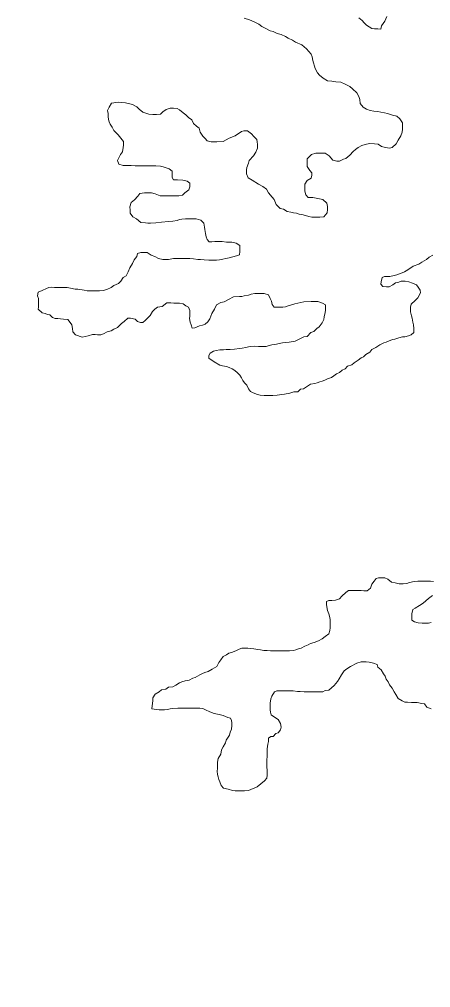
# Model space of a CAD drawing. Extents: x -1643653 to 4543381, y 1624270 to 13878484.
# Drawn here: x 587838 to 588518, y 8907107 to 8908709 of the extents above; entities that cross this region are included whole.
import ezdxf

# ---------------------------------------------------------------- set-up
doc = ezdxf.new("R2010")
doc.units = 0
doc.header["$LTSCALE"] = 200
doc.layers.add('1', color=7, linetype='Continuous', lineweight=13)
doc.layers.add('6', color=7, linetype='Continuous', lineweight=13)

msp = doc.modelspace()

# ---------------------------------------------------------------- linework, layer by layer
at = {"layer": '1', "lineweight": 25}
msp.add_spline([(814781, 9009175.5), (814787.2, 9009173.4), (814796.9, 9009173.4), (814799.4, 9009172.4), (814805.1, 9009174.5), (814805.6, 9009176.5), (814811.7, 9009179.5), (814811.7, 9009179.5), (814801.5, 9009181), (814790.7, 9009181.5), (814784.1, 9009183.1), (814777.4, 9009185.1), (814778.4, 9009175.5)], degree=3, dxfattribs=at)
at = {"layer": '6'}
for points in [[(588209.8, 8908711.3), (588218.8, 8908708.2), (588227.2, 8908704.2), (588234.2, 8908701.1), (588239.2, 8908697.1), (588245.7, 8908694.1), (588252.6, 8908690), (588257.6, 8908689), (588264.1, 8908685.9), (588271.1, 8908683.9), (588278.1, 8908680.8), (588282.6, 8908677.8), (588289.5, 8908674.7), (588295, 8908671.2), (588305, 8908667.1), (588313, 8908660.3), (588320.4, 8908651.3), (588322.4, 8908647.3), (588323.4, 8908641.3), (588324.8, 8908637.3), (588326.3, 8908631.8), (588327.3, 8908627.8), (588331.2, 8908620.7), (588334.7, 8908616.7), (588340.6, 8908611.7), (588347.6, 8908607.6), (588355.1, 8908607.1), (588361.6, 8908605.5), (588369.6, 8908605), (588377.1, 8908601.9), (588384.6, 8908597.8), (588389, 8908594.3), (588396.5, 8908587.8), (588399.4, 8908581.7), (588401.4, 8908576.7), (588401.8, 8908570.2), (588406.8, 8908563.7), (588412.3, 8908560.6), (588418.3, 8908558.6), (588424.3, 8908557.5), (588430.8, 8908556.5), (588435.8, 8908555.4), (588442.2, 8908554.4), (588447.2, 8908553.4), (588455.2, 8908550.8), (588462.7, 8908548.8), (588467.2, 8908544.7), (588472.1, 8908538.2), (588472.1, 8908534.2), (588472.1, 8908527.2), (588471.5, 8908522.7), (588469, 8908516.2), (588464.9, 8908509.2), (588461.4, 8908503.2), (588454.8, 8908497.2)], [(588446, 8908714.1), (588442.9, 8908706.1), (588437.3, 8908698.6), (588435.8, 8908693.1), (588431.3, 8908693.2), (588425.8, 8908693.7), (588421.3, 8908694.2), (588416.8, 8908696.8), (588412.3, 8908699.3), (588408.4, 8908703.3), (588404.9, 8908707.4), (588399.4, 8908711.4)], [(587990.2, 8908570.4), (587986, 8908563.7), (587983.4, 8908558.5), (587984.3, 8908553.3), (587984.3, 8908548.5), (587985.2, 8908543.7), (587986, 8908539.8), (587987.8, 8908535.8), (587991.3, 8908531), (587993.8, 8908525.3), (588001.3, 8908518.3), (588005.7, 8908512.7), (588010.2, 8908507.2), (588010.2, 8908501.2), (588009.6, 8908497.2), (588008.1, 8908490.2), (588005, 8908485.7), (588002, 8908480.2), (588000, 8908475.7), (588002.4, 8908469.7), (588009.4, 8908467.6), (588016.4, 8908467.1), (588022.9, 8908467.1), (588029.4, 8908467), (588036.4, 8908467), (588045.4, 8908466.9), (588052.4, 8908466.9), (588059.4, 8908466.8), (588063.4, 8908466.8), (588071.4, 8908466.2), (588075.9, 8908465.2), (588080.4, 8908463.7), (588085.4, 8908462.1), (588090.4, 8908458.1), (588090.3, 8908451.6), (588090.8, 8908447.6), (588092.8, 8908443.6), (588099.3, 8908443.5), (588108.3, 8908442.9), (588115.2, 8908441.4), (588119.7, 8908437.9), (588119.7, 8908431.9), (588118.1, 8908426.9), (588111.6, 8908421.9), (588107.6, 8908418.4), (588101.6, 8908417), (588093.1, 8908417), (588084.1, 8908417.1), (588075.1, 8908417.1), (588070.5, 8908417.2), (588062.6, 8908420.7), (588056.1, 8908422.3), (588050.1, 8908422.3), (588044.6, 8908422.3), (588037.1, 8908420.9), (588033.5, 8908416.4), (588028, 8908410.4), (588022.9, 8908406), (588020.4, 8908399), (588020.8, 8908393.5), (588020.8, 8908388.5), (588025.3, 8908382.4), (588031.7, 8908379.4), (588038.7, 8908373.3), (588046.2, 8908372.3), (588050.2, 8908372.2), (588054.7, 8908372.2), (588063.7, 8908372.7), (588072.7, 8908373.6), (588084.2, 8908374.5), (588091.7, 8908375.5), (588098.8, 8908376.4), (588102.8, 8908377.9), (588106.8, 8908378.4), (588112.8, 8908379.3), (588117.3, 8908379.3), (588124.3, 8908379.3), (588130.3, 8908379.2), (588137.8, 8908376.7), (588143.2, 8908372.1), (588144.2, 8908365.6), (588144.7, 8908361.6), (588145.6, 8908355.1), (588146.6, 8908349.1), (588148.5, 8908345.1), (588152, 8908341), (588156, 8908341), (588161, 8908341.5), (588165, 8908341.4), (588173.5, 8908341.4), (588180.5, 8908340.8), (588189.5, 8908340.3), (588196.5, 8908338.7), (588202.5, 8908335.2), (588202.5, 8908331.2), (588202.4, 8908325.2), (588201.9, 8908319.7), (588197.3, 8908318.2), (588184.8, 8908314.8), (588168.8, 8908311.4), (588163.8, 8908310.9)], [(588087.2, 8908562), (588080.7, 8908559.8), (588075, 8908555.9), (588071.2, 8908552.2), (588064.7, 8908551.7), (588058.7, 8908551.7), (588051.7, 8908552.3), (588046.8, 8908553.8), (588041.8, 8908555.4), (588035.8, 8908560.4), (588031.8, 8908564.4), (588024.8, 8908568), (588013.5, 8908571.1), (588000.9, 8908572.4), (587990.2, 8908570.4)], [(588454.8, 8908497.2), (588450.3, 8908496.3), (588443.8, 8908497.3), (588437.3, 8908498.9), (588431.8, 8908502.4), (588425.4, 8908503.4), (588417.3, 8908503.5), (588410.3, 8908502), (588404.8, 8908500.6), (588398.3, 8908497.1), (588394.3, 8908494.1), (588390.2, 8908490.7), (588384.7, 8908484.7), (588378.2, 8908479.2), (588374.1, 8908477.8), (588367.6, 8908474.3), (588363.1, 8908474.8), (588356.6, 8908476.4), (588350.2, 8908483.4), (588343.7, 8908487.5), (588336.7, 8908487.5), (588328.2, 8908487.6), (588321.2, 8908485.6), (588314.1, 8908478.6), (588314.1, 8908471.6), (588314, 8908465.6), (588318.5, 8908459.1), (588321.9, 8908455.1), (588321.9, 8908451.1), (588320.4, 8908446.6), (588314.3, 8908442.6), (588310.3, 8908436.6), (588310.3, 8908432.1), (588310.2, 8908425.1), (588311.7, 8908418.6), (588315.6, 8908414.5), (588323.6, 8908414.5), (588331.6, 8908412.9), (588340.1, 8908410.9), (588346.6, 8908404.8), (588347.5, 8908399.3), (588347.5, 8908394.8), (588347, 8908388.8), (588341.4, 8908382.3), (588334.9, 8908381.9), (588329.9, 8908381.9), (588321.9, 8908382), (588316.9, 8908383), (588307.4, 8908385.6), (588300.9, 8908387.1), (588296.4, 8908388.6), (588291.5, 8908388.9), (588287.1, 8908390), (588281.1, 8908391.5), (588274.7, 8908395.1), (588269.2, 8908396.1), (588262.7, 8908402.7), (588259.3, 8908411.2), (588256.3, 8908415.2), (588250.3, 8908422.3), (588246.9, 8908428.3), (588240.4, 8908432.9), (588233.4, 8908436.4), (588223, 8908443), (588216.5, 8908447.1), (588213.6, 8908453.6), (588213.6, 8908460.1), (588214.1, 8908464.1), (588216.7, 8908471.1), (588218.2, 8908475.6), (588225.3, 8908483.5), (588229.3, 8908489.5), (588231.9, 8908496), (588231.9, 8908502), (588231.5, 8908506.5), (588230.5, 8908510.6), (588225.5, 8908515.6), (588222.1, 8908519.6), (588215.1, 8908524.7), (588209.1, 8908524.7), (588205.1, 8908523.7), (588195, 8908516.3), (588185, 8908512.8), (588175, 8908506.9), (588164.4, 8908506.5), (588154.9, 8908506.5), (588148.5, 8908508.1), (588145, 8908512.1), (588141.5, 8908516.1), (588137.1, 8908522.7), (588135.1, 8908529.2), (588130.6, 8908532.7), (588125.6, 8908536.7), (588123, 8908542.8), (588117.8, 8908546.7), (588113, 8908551.1), (588108.6, 8908554.6), (588102.5, 8908559.4), (588098.6, 8908561.6), (588092.5, 8908562), (588087.2, 8908562)], [(588163.8, 8908310.9), (588157.3, 8908310.9), (588151.3, 8908311), (588143.3, 8908311.5), (588137.3, 8908311.6), (588132.8, 8908312.1), (588125.8, 8908313.2), (588119.8, 8908313.7), (588114.3, 8908313.7), (588110.3, 8908313.8), (588104.3, 8908313.8), (588098.3, 8908313.8), (588092.8, 8908313.4), (588084.2, 8908311.9), (588080.2, 8908312), (588074.8, 8908312), (588067.8, 8908313.5), (588061.8, 8908317.1), (588055.8, 8908319.1), (588049.3, 8908323.7), (588044.8, 8908323.7), (588038.8, 8908323.2), (588033.3, 8908321.8), (588032.3, 8908316.8), (588027.7, 8908311.3), (588024.7, 8908305.3), (588020.6, 8908298.3), (588017.6, 8908291.3), (588014.5, 8908284.8), (588009.5, 8908281.9), (588005.4, 8908275.9), (588001.4, 8908271.9), (587993.9, 8908269), (587989.3, 8908265.5), (587982.3, 8908262.5), (587976.3, 8908260.6), (587970.3, 8908260.1), (587966.3, 8908260.1), (587962.3, 8908260.2), (587957.8, 8908260.2), (587953.8, 8908260.2), (587949.8, 8908260.2), (587944.8, 8908261.3), (587934.2, 8908262.6), (587929.8, 8908262.6), (587922.3, 8908264.7), (587916.8, 8908265.7), (587910.8, 8908265.7), (587906.8, 8908265.8), (587902.3, 8908265.8), (587895.8, 8908265.8), (587890.2, 8908265.9), (587886.2, 8908265.4), (587882.2, 8908263.9), (587875.2, 8908260.4), (587868.7, 8908258), (587867.6, 8908252), (587869.1, 8908247.5), (587869.1, 8908241), (587869, 8908237), (587869, 8908233), (587868.5, 8908229.8)], [(588475.3, 8908291.3), (588480.8, 8908294.8), (588489.3, 8908300.7), (588498.9, 8908304.2), (588503.9, 8908307.2), (588511.9, 8908311.6), (588516, 8908315.6), (588522, 8908319.1)], [(588160, 8908142.7), (588169.5, 8908137.1), (588174, 8908136.1), (588180.5, 8908135), (588184.9, 8908133), (588189.9, 8908131), (588194.4, 8908128.4), (588198.9, 8908124.4), (588202.8, 8908120.4), (588205.3, 8908116.3), (588207.8, 8908111.8), (588210.2, 8908107.8), (588214.2, 8908103.8), (588216.7, 8908097.8), (588220.2, 8908093.7), (588224.6, 8908091.2), (588231.6, 8908088.6), (588236.1, 8908087.6), (588242.6, 8908087.1), (588246.6, 8908087), (588253.1, 8908087), (588257.1, 8908087), (588264.1, 8908087.4), (588272.1, 8908088.4), (588276.6, 8908089.3), (588285.2, 8908090.8), (588291.7, 8908093.2), (588298.7, 8908093.2), (588303.2, 8908097.2), (588307.7, 8908098.2), (588314.8, 8908102.1), (588319.8, 8908105.6), (588326.8, 8908107), (588330.8, 8908108), (588334.8, 8908109.5), (588338.8, 8908110.5), (588343.3, 8908112.4), (588347.9, 8908114.4), (588354.4, 8908116.9), (588358.4, 8908119.3), (588362.4, 8908122.8), (588367.5, 8908124.8), (588372, 8908128.8), (588377, 8908131.2), (588381, 8908135.2), (588388.1, 8908137.7), (588392.1, 8908141.2), (588398.6, 8908145.1), (588403.2, 8908149.1), (588407.2, 8908150.6), (588411.2, 8908154.6), (588417.7, 8908158.5), (588421.3, 8908163), (588427.8, 8908166.4), (588434.3, 8908170.9), (588440.9, 8908173.9), (588444.9, 8908175.3), (588448.9, 8908176.8), (588455.4, 8908179.3), (588459.4, 8908180.3), (588465.9, 8908182.2), (588471.9, 8908183.7), (588476, 8908184.2), (588482, 8908185.6), (588486, 8908187.1), (588490.5, 8908191.1), (588490.6, 8908197.6), (588490.1, 8908203.6), (588489.1, 8908208.1), (588487.7, 8908214.6), (588486.7, 8908218.6), (588485.3, 8908225.2), (588485.3, 8908229.2), (588485.3, 8908233.2), (588486.4, 8908238.2), (588492.9, 8908244.1), (588497.5, 8908248.6), (588501.5, 8908256.6), (588501.1, 8908261.1), (588498.1, 8908266.1), (588495.1, 8908270.2), (588488.6, 8908272.7), (588482.6, 8908274.7), (588476.2, 8908275.8), (588469.6, 8908275.8), (588465.6, 8908274.4), (588460.1, 8908273.4), (588456.1, 8908269.9), (588449.6, 8908266.4), (588445.6, 8908266.5), (588439.1, 8908267), (588436.1, 8908271), (588436.6, 8908275.1), (588438.2, 8908282.1), (588442.2, 8908283.5), (588450.7, 8908284), (588458.2, 8908285.4), (588462.7, 8908286.4), (588466.7, 8908287.9), (588471.2, 8908289.8), (588475.3, 8908291.3)], [(587962.8, 8908187.6), (587966.8, 8908187.5), (587972.2, 8908187.5), (587976.8, 8908189), (587982.8, 8908192.4), (587989.3, 8908193.9), (587993.8, 8908196.9), (587999.9, 8908199.3), (588006.9, 8908205.8), (588010.9, 8908209.3), (588017, 8908214.7), (588021.5, 8908214.7), (588029, 8908213.2), (588032.9, 8908209.1), (588037.9, 8908207.6), (588041.9, 8908207.6), (588046, 8908211), (588050, 8908215.5), (588054, 8908219), (588058.1, 8908226), (588062.1, 8908229.5), (588066.1, 8908232.9), (588074.2, 8908233.9), (588081.7, 8908240.3), (588088.2, 8908240.3), (588093.2, 8908239.8), (588097.7, 8908239.7), (588102.7, 8908239.7), (588108.7, 8908238.7), (588113.2, 8908235.1), (588117.7, 8908233.1), (588119.6, 8908227.6), (588119.6, 8908223.6), (588119.6, 8908218.1), (588119.5, 8908214.1), (588120.5, 8908208), (588122, 8908204), (588123.9, 8908198.5), (588127.9, 8908199), (588135.9, 8908201.9), (588140.5, 8908203.4), (588145, 8908204.9), (588149.5, 8908208.8), (588153, 8908213.8), (588156.1, 8908222.8), (588160.7, 8908229.8), (588164.2, 8908236.8), (588171.2, 8908240.8), (588176.8, 8908241.7), (588183.8, 8908245.7), (588192.3, 8908250.1), (588201.8, 8908250.6), (588205.8, 8908250.5), (588209.8, 8908251.5), (588216.9, 8908253), (588221.4, 8908254.4), (588227.4, 8908255.9), (588234.4, 8908255.9), (588238.9, 8908255.8), (588242.9, 8908255.8), (588249.9, 8908253.2), (588252.8, 8908247.2), (588254.8, 8908243.2), (588256.3, 8908237.7), (588259.2, 8908233.2)], [(588259.2, 8908233.2), (588267.7, 8908233.1), (588273.7, 8908233.1), (588278.2, 8908233.5), (588282.8, 8908235), (588293.8, 8908238.4), (588308.3, 8908241.8), (588320.8, 8908242.3), (588331.8, 8908242.2), (588339.3, 8908239.6), (588344.3, 8908237.1), (588344.3, 8908233.1), (588344.2, 8908228.1), (588343.7, 8908224.1), (588342.1, 8908217.1), (588341.6, 8908212.6), (588339.1, 8908207.1), (588334, 8908200.6), (588330, 8908197.6), (588325, 8908192.7), (588319.9, 8908191.2), (588313.9, 8908184.7), (588308.4, 8908183.8), (588300.8, 8908180.3), (588294.3, 8908176.8), (588284.3, 8908175.4), (588273.3, 8908174), (588267.8, 8908173), (588263.3, 8908171.6), (588255.8, 8908170.6), (588251.2, 8908169.6), (588246.2, 8908168.2), (588239.2, 8908168.2), (588233.2, 8908168.2), (588226.7, 8908168.3), (588220.7, 8908167.8), (588216.7, 8908167.3)], [(587868.5, 8908229.8), (587875.3, 8908223.7), (587880.4, 8908222.4), (587884.3, 8908220.8), (587888, 8908220.1), (587892.4, 8908216.1), (587896.9, 8908214.5), (587901.4, 8908214.5), (587905.9, 8908213.5), (587910.4, 8908213.4), (587917.9, 8908212.4), (587921.9, 8908207.8), (587924.4, 8908203.8), (587925.3, 8908197.8), (587926.3, 8908192.3), (587930.2, 8908187.5), (587930.2, 8908187.5), (587930.2, 8908187.5), (587930.2, 8908187.5), (587941.7, 8908183.6), (587941.7, 8908183.6), (587941.7, 8908183.6), (587951.7, 8908185.6), (587958.8, 8908187.6), (587962.8, 8908187.6)], [(588216.7, 8908167.3), (588212.7, 8908166.4), (588206.7, 8908165.4), (588202.2, 8908164.9), (588193.7, 8908163.5), (588186.7, 8908163), (588180.2, 8908163.1), (588175.7, 8908162.6), (588169.7, 8908162.2), (588163.6, 8908161.2), (588159.1, 8908160.2), (588153.6, 8908157.2), (588151.1, 8908152.8), (588151, 8908148.8), (588160, 8908142.7)], [(588523.4, 8907779.3), (588518.4, 8907779.8), (588511.9, 8907779.8), (588505.4, 8907779.9), (588501.4, 8907779.9), (588497.4, 8907779.9), (588491.4, 8907779), (588483.4, 8907777.5), (588479.3, 8907776.1), (588472.8, 8907775.1), (588466.3, 8907775.2), (588459.8, 8907777.2), (588453.8, 8907778.2), (588447.4, 8907783.3), (588442.9, 8907785.3), (588436.4, 8907785.4), (588432.4, 8907785.4), (588428.4, 8907784.4), (588424.8, 8907779.9), (588421.3, 8907774.9), (588418.8, 8907768.4), (588413.2, 8907764), (588407.7, 8907764), (588403.2, 8907764.6), (588399.2, 8907764.6), (588395.2, 8907764.6), (588389.2, 8907764.6), (588382.7, 8907764.2), (588378.2, 8907761.2), (588371.6, 8907754.7), (588367.6, 8907750.3), (588361.1, 8907748.3), (588355.1, 8907747.8), (588350.1, 8907747.9), (588346.1, 8907746.4), (588346, 8907741.4), (588346.5, 8907737.4), (588347.5, 8907731.4), (588349.9, 8907725.8), (588350.9, 8907721.8), (588352.3, 8907716.3), (588352.3, 8907709.8), (588352.2, 8907702.8), (588351.7, 8907698.3), (588349.7, 8907692.8), (588344.1, 8907688.3), (588339.1, 8907684.4), (588332.6, 8907680.9), (588325.5, 8907678.4), (588319.5, 8907676.5), (588315.5, 8907674.5), (588310, 8907672.5), (588304, 8907669.1), (588299.9, 8907667.6), (588295.4, 8907666.1), (588291.4, 8907665.2), (588284.9, 8907664.7), (588280.9, 8907664.7), (588273.9, 8907664.3), (588268.4, 8907664.3), (588262.4, 8907664.3), (588257.4, 8907664.4), (588253.4, 8907664.4), (588247.9, 8907664.9), (588242.4, 8907665), (588236.9, 8907666), (588232.4, 8907666.5), (588225.9, 8907667.6), (588219.9, 8907668.6), (588215.9, 8907668.7), (588211.9, 8907668.7)], [(588519.4, 8907711.2), (588514.9, 8907710.2), (588508.4, 8907710.3), (588504.4, 8907710.3), (588497.9, 8907710.8), (588491.9, 8907712.4), (588487.4, 8907715.4), (588487.4, 8907721.9), (588487.5, 8907725.9), (588489, 8907732.9), (588493, 8907734.9), (588500.1, 8907739.4), (588506.1, 8907743.3), (588510.6, 8907747.3), (588514.7, 8907751.3), (588521.7, 8907755.8)], [(588211.9, 8907668.7), (588205.9, 8907668.7), (588201.4, 8907667.2), (588196.9, 8907665.3), (588190.4, 8907662.3), (588184.3, 8907660.8), (588180.3, 8907657.9), (588174.8, 8907654.9), (588171.2, 8907649.9), (588167.7, 8907645.4), (588164.7, 8907638.4), (588160.7, 8907636.5), (588156.6, 8907634), (588150.1, 8907630.5), (588144.6, 8907628.6), (588140.6, 8907627.1), (588136.6, 8907625.1), (588132.5, 8907622.6), (588128.5, 8907620.2), (588124.5, 8907619.2), (588118.5, 8907616.2), (588112, 8907614.8), (588106.5, 8907613.3), (588102.4, 8907611.8), (588096.4, 8907607.9), (588091.4, 8907604.9), (588084.4, 8907604.4), (588079.8, 8907600.9), (588072.8, 8907600), (588068.8, 8907596.5), (588062.3, 8907592.6), (588058.7, 8907586.6), (588058.7, 8907582.6), (588057.1, 8907568.6)], [(588231.2, 8907439.7), (588243.3, 8907449.7), (588247.3, 8907454.1), (588247.8, 8907458.6), (588247.9, 8907463.2), (588247.9, 8907467.7), (588247.4, 8907471.7), (588247.5, 8907476.2), (588247.5, 8907480.7), (588247.5, 8907484.7), (588247.6, 8907489.2), (588247.6, 8907493.7), (588247.6, 8907498.2), (588247.7, 8907502.2), (588248.2, 8907506.2), (588248.7, 8907510.2), (588249.8, 8907514.7), (588249.8, 8907520.2), (588253.8, 8907522.7), (588257.8, 8907522.7), (588261.9, 8907527.7), (588265.9, 8907529.1), (588269.9, 8907533.6), (588271, 8907538.1), (588270, 8907544.1), (588266, 8907550.7), (588260.1, 8907554.7), (588254.6, 8907558.7), (588253.1, 8907562.8), (588252.7, 8907566.8), (588252.7, 8907571.3), (588252.7, 8907577.8), (588253.8, 8907585.3), (588255.3, 8907589.8), (588259.9, 8907596.8), (588263.9, 8907598.2), (588267.9, 8907598.2), (588271.9, 8907598.2), (588275.9, 8907598.2), (588282.9, 8907598.1), (588286.9, 8907598.1), (588290.9, 8907598.1), (588297.9, 8907597.5), (588302.4, 8907597.5), (588308.9, 8907596.9), (588312.9, 8907596.9), (588319.4, 8907596.9), (588323.4, 8907596.8), (588327.4, 8907596.8), (588332.9, 8907596.8), (588339.9, 8907596.7), (588343.9, 8907598.7), (588350, 8907599.7), (588354.5, 8907603.6), (588358.5, 8907607.1), (588364.1, 8907613.6), (588367.1, 8907618.1), (588370.7, 8907625.1), (588375.2, 8907631.6), (588379.7, 8907635), (588385.8, 8907638.5), (588396.3, 8907644.4), (588403.3, 8907646.4), (588407.3, 8907646.4), (588411.8, 8907646.3), (588416.8, 8907645.8), (588423.8, 8907644.2), (588429.8, 8907641.7), (588431.3, 8907637.7), (588436.7, 8907633.1), (588440.7, 8907626.6), (588443.2, 8907622.6), (588444.6, 8907617.6), (588448.1, 8907613), (588450.6, 8907608.5), (588455, 8907602.5), (588458, 8907596.9), (588460.9, 8907592.4), (588464.9, 8907585.9), (588471.4, 8907581.8), (588475.8, 8907579.8), (588479.9, 8907579.8), (588486.8, 8907579.2), (588491.4, 8907579.2), (588496.4, 8907579.2), (588503.8, 8907577.6), (588508.3, 8907576.6), (588512.3, 8907571.1), (588519.3, 8907568.5)], [(588057.1, 8907568.6), (588069.1, 8907567), (588074.1, 8907566.9), (588078.1, 8907566.9), (588082.6, 8907567.4), (588087.1, 8907568.4), (588091.6, 8907569.3), (588100.1, 8907569.8), (588105.6, 8907569.7), (588109.6, 8907569.7), (588116.6, 8907569.7), (588122.6, 8907569.6), (588129.6, 8907569.6), (588136.6, 8907569.5), (588141.1, 8907569), (588145.6, 8907567), (588153.1, 8907563.4), (588160.1, 8907560.9), (588168.1, 8907559.3), (588175.1, 8907557.8), (588182.5, 8907554.2), (588187, 8907553.2), (588189, 8907549.2), (588189.5, 8907545.2), (588189.4, 8907541.2), (588188.9, 8907535.1), (588186.3, 8907530.2), (588185.3, 8907525.2), (588179.7, 8907516.7), (588178.7, 8907512.2), (588175.2, 8907505.7), (588172.1, 8907500.7), (588171.1, 8907493.7), (588166.5, 8907486.2), (588165.5, 8907480.2), (588165.4, 8907476.2), (588165.4, 8907469.7), (588165.3, 8907465.7), (588165.8, 8907460.2), (588166.8, 8907456.2), (588167.7, 8907451.7), (588169.2, 8907447.7), (588171.7, 8907441.6), (588175.6, 8907437.1), (588183.1, 8907435.5), (588190.6, 8907433.5), (588195.1, 8907433), (588199.1, 8907432.9), (588203.1, 8907432.9), (588210.1, 8907432.9), (588217.1, 8907433.3), (588231.2, 8907439.7)]]:
    msp.add_lwpolyline(points, dxfattribs=at)

doc.saveas('drawing.dxf')
